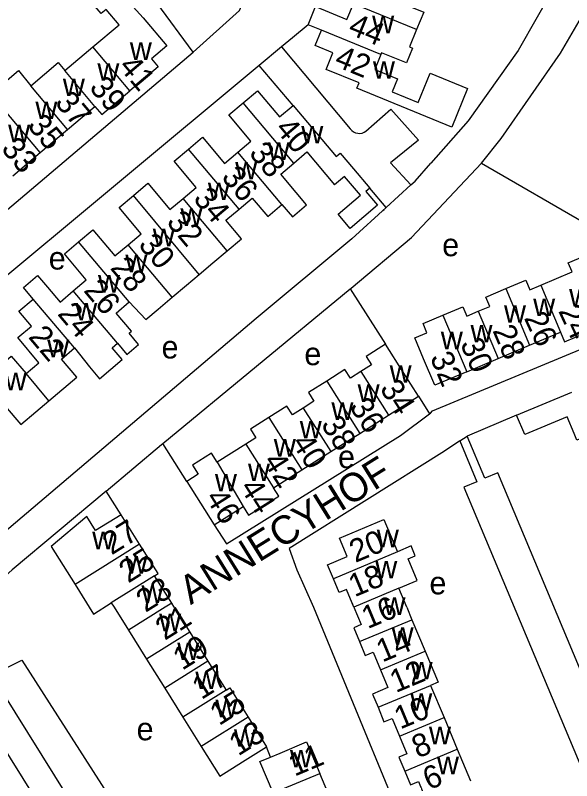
# Model space of a CAD drawing. Extents: x 157768 to 159790, y 387230 to 389604.
# Drawn here: x 158670.7 to 158768.4, y 388469.5 to 388603.9 of the extents above; entities that cross this region are included whole.
import ezdxf

# ---------------------------------------------------------------- set-up
doc = ezdxf.new("R2010")
doc.units = 0
for name, color, linetype in [('BLT_Basislijn', 7, 'Continuous'), ('BLT_Bebouwing', 7, 'Continuous'), ('BLT_Centroide', 7, 'Continuous'), ('BLT_Huisnummer', 7, 'Continuous'), ('BLT_Huisnummer_ tussenligend', 7, 'Continuous'), ('BLT_Onderverdeling_panden', 7, 'Continuous'), ('BLT_Straatnaam', 7, 'Continuous')]:
    doc.layers.add(name, color=color, linetype=linetype)

msp = doc.modelspace()

# ---------------------------------------------------------------- linework, layer by layer
at = {"layer": 'BLT_Basislijn'}
for p, q in [((158722.08, 388602.27), (158719.31, 388599.96)), ((158719.31, 388599.96), (158717.4, 388598.37)), ((158717.4, 388598.37), (158713.49, 388595.12)), ((158717.4, 388598.37), (158729.48, 388583.99)), ((158719.43, 388588.1), (158713.49, 388595.12)), ((158752.5, 388577.95), (158784, 388559.78)), ((158735.78, 388570.16), (158740.12, 388574.13)), ((158735.78, 388570.16), (158732.93, 388573.55)), ((158735.2, 388569.63), (158735.44, 388569.85)), ((158696.57, 388528.74), (158729.47, 388555.91)), ((158729.47, 388555.91), (158735.65, 388546.17)), ((158741.43, 388537.03), (158743.37, 388533.93)), ((158748.73, 388529.24), (158749.99, 388530.03)), ((158700.8, 388522.09), (158696.57, 388528.74)), ((158689.25, 388516.25), (158686.62, 388520.39)), ((158668.08, 388485.63), (158699.32, 388435.61)), ((158664.01, 388482.7), (158692.49, 388437.1)), ((158715.5, 388473.69), (158714.79, 388475.5))]:
    msp.add_line(p, q, dxfattribs=at)
for points in [[(158785.48, 388670.03), (158773.08, 388626.74), (158769.54, 388618.15), (158765.6, 388609.51), (158758.94, 388597.75), (158750.15, 388585.41), (158743.64, 388577.98)], [(158752.5, 388577.95), (158756, 388582.29), (158766.39, 388597.28), (158772.92, 388608.56), (158776.78, 388616.43), (158781.2, 388626.96), (158792.74, 388668.52)], [(158701.88, 388597.45), (158695.54, 388606.12), (158694.27, 388607.18), (158675.14, 388614.51)], [(158701.88, 388597.45), (158710.03, 388604.77), (158712.09, 388609.5)], [(158668.01, 388568.71), (158668.13, 388568.8), (158701.88, 388597.45)], [(158713.49, 388595.12), (158639.49, 388533.57), (158628.41, 388526.13), (158617.84, 388522.12)], [(158732.21, 388583.58), (158736.62, 388587.42), (158741.43, 388581.98), (158736.54, 388578.02), (158740.12, 388574.13)], [(158729.48, 388583.99), (158729.74, 388583.7), (158730.05, 388583.46), (158730.4, 388583.3), (158730.78, 388583.2), (158731.17, 388583.19), (158731.56, 388583.25), (158731.92, 388583.4), (158732.21, 388583.58)], [(158729.47, 388555.91), (158729.62, 388556.03), (158740.23, 388564.89), (158752.5, 388577.95)], [(158740.12, 388574.13), (158740.87, 388574.82), (158743.64, 388577.98)], [(158735.78, 388570.16), (158729.77, 388564.66), (158712.93, 388550.7), (158653.21, 388500), (158644.18, 388491.59)], [(158743.37, 388533.93), (158743.54, 388534.06), (158743.9, 388534.46), (158774.34, 388547.09), (158779.72, 388549.02)], [(158705.61, 388514.47), (158707.74, 388511.15), (158738.27, 388530.17), (158743.37, 388533.93)], [(158758.68, 388533.72), (158749.99, 388530.03)], [(158778.58, 388464.15), (158774.78, 388473.27), (158776.21, 388473.86), (158755.39, 388523.57), (158753.12, 388522.63), (158749.99, 388530.03)], [(158686.62, 388520.39), (158696.36, 388528.57), (158696.57, 388528.74)], [(158748.73, 388529.24), (158746.01, 388527.42), (158718.77, 388510.31), (158720.12, 388506.59), (158723, 388500), (158743.81, 388449.55)], [(158748.73, 388529.24), (158751.69, 388522.02), (158749.43, 388521.09), (158770.23, 388471.39), (158771.83, 388472.05), (158775.66, 388462.85)], [(158686.62, 388520.39), (158670.15, 388506.57), (158662.79, 388500), (158660.35, 388497.62)], [(158666.55, 388488.08), (158671.82, 388490.71), (158696.85, 388451.62), (158698.07, 388450.32), (158699.45, 388450.96), (158700.33, 388450.83), (158708.5, 388431.14)]]:
    msp.add_lwpolyline(points, dxfattribs=at)
at = {"layer": 'BLT_Bebouwing'}
for p, q in [((158722.08, 388602.27), (158723.37, 388605.44)), ((158724.43, 388601.31), (158722.08, 388602.27)), ((158679.36, 388594.21), (158684.31, 388598.38)), ((158679.85, 388583.86), (158684.66, 388587.91)), ((158675.05, 388579.81), (158679.85, 388583.86)), ((158670.24, 388575.76), (158675.05, 388579.81)), ((158762.91, 388556.53), (158768.44, 388558.86)), ((158760.97, 388546), (158766.39, 388548.28)), ((158755.45, 388543.67), (158760.97, 388546)), ((158749.94, 388541.35), (158755.45, 388543.67)), ((158674.26, 388534.3), (158676.58, 388536.25)), ((158736.19, 388533.73), (158741.43, 388537.03)), ((158731.13, 388530.52), (158736.19, 388533.73)), ((158726.05, 388527.32), (158731.13, 388530.52)), ((158711.14, 388528.63), (158706.12, 388525.46)), ((158720.97, 388524.11), (158726.05, 388527.32)), ((158715.99, 388520.96), (158720.97, 388524.11)), ((158700.8, 388522.09), (158705.61, 388514.47)), ((158705.61, 388514.47), (158710.65, 388517.66)), ((158698.13, 388500.71), (158695.13, 388505.52)), ((158739.39, 388500), (158737.99, 388503.32)), ((158687.53, 388500.76), (158688, 388500)), ((158688, 388500), (158690.53, 388495.96)), ((158698.57, 388500), (158698.13, 388500.71)), ((158698.57, 388500), (158701.31, 388495.62)), ((158730.12, 388500), (158729.8, 388500.76)), ((158739.39, 388500), (158740.3, 388497.81)), ((158740.3, 388497.81), (158742.62, 388492.26)), ((158690.53, 388495.96), (158693.72, 388490.87)), ((158701.31, 388495.62), (158704.49, 388490.54)), ((158693.72, 388490.87), (158696.9, 388485.79)), ((158704.49, 388490.54), (158707.68, 388485.45)), ((158696.9, 388485.79), (158700.08, 388480.7)), ((158743.59, 388486.28), (158745.94, 388480.64)), ((158700.08, 388480.7), (158703.32, 388475.53)), ((158711.55, 388480.68), (158714.79, 388475.5)), ((158745.94, 388480.64), (158748.26, 388475.09)), ((158748.26, 388475.09), (158750.58, 388469.54)), ((158726.45, 388465.32), (158724.13, 388470.84))]:
    msp.add_line(p, q, dxfattribs=at)
for points in [[(158739.71, 388609.02), (158738.5, 388606.05), (158742.37, 388604.47), (158741.12, 388601.43)], [(158684.31, 388598.38), (158688.9, 388602.24), (158686.62, 388604.96), (158685.74, 388604.23), (158683.63, 388606.74), (158685.76, 388608.53), (158690.2, 388606.72), (158693.11, 388603.46), (158697.26, 388598.53), (158694.57, 388596.26), (158695.76, 388594.85), (158690.8, 388590.67)], [(158723.37, 388605.44), (158728.9, 388603.18), (158730.04, 388605.95)], [(158734.87, 388597.05), (158733.79, 388594.41), (158737.76, 388592.79), (158736.81, 388590.47), (158741.39, 388588.59), (158743.49, 388593.73), (158750.08, 388591.05), (158747.31, 388584.28), (158730.64, 388591.11), (158731.02, 388592.04), (158725.25, 388594.41), (158726.44, 388597.32), (158723.33, 388598.6), (158724.43, 388601.31)], [(158741.12, 388601.43), (158739.88, 388598.38), (158740.4, 388598.17), (158739.34, 388595.56), (158734.98, 388597.34), (158734.87, 388597.05)], [(158673.37, 388591.55), (158678.18, 388595.6), (158679.36, 388594.21)], [(158668.57, 388587.5), (158666.36, 388590.11), (158671.23, 388594.22), (158673.37, 388591.55)], [(158684.66, 388587.91), (158685.85, 388586.5), (158690.8, 388590.67)], [(158710.68, 388588.52), (158713.18, 388590.65), (158717.04, 388586.08), (158719.43, 388588.1)], [(158709.74, 388579.88), (158712.05, 388581.83), (158708.18, 388586.42), (158710.68, 388588.52)], [(158719.43, 388588.1), (158727.02, 388579.11), (158727.73, 388579.71), (158730.04, 388576.97)], [(158701.07, 388580.41), (158703.55, 388582.51), (158707.42, 388577.92), (158709.74, 388579.88)], [(158700.12, 388571.78), (158702.41, 388573.71), (158698.55, 388578.29), (158701.07, 388580.41)], [(158719.57, 388577.98), (158721.87, 388579.92), (158726.72, 388574.17)], [(158717.49, 388570.69), (158719.32, 388568.53), (158721.82, 388570.64), (158720, 388572.8), (158717.27, 388576.04), (158719.57, 388577.98)], [(158730.04, 388576.97), (158732.93, 388573.55)], [(158732.93, 388573.55), (158732.24, 388572.96), (158734.28, 388570.57), (158729.48, 388566.49), (158727.34, 388569), (158731.29, 388572.35), (158728.44, 388575.62), (158726.72, 388574.17)], [(158691.41, 388572.3), (158693.93, 388574.42), (158697.8, 388569.82), (158700.12, 388571.78)], [(158690.48, 388563.62), (158692.78, 388565.56), (158688.89, 388570.17), (158691.41, 388572.3)], [(158709.96, 388569.87), (158712.26, 388571.81), (158714.99, 388568.58), (158717.49, 388570.69)], [(158707.89, 388562.55), (158710.4, 388564.67), (158707.65, 388567.93), (158709.96, 388569.87)], [(158681.78, 388564.16), (158684.28, 388566.27), (158688.16, 388561.67), (158690.48, 388563.62)], [(158680.84, 388555.52), (158683.14, 388557.46), (158679.28, 388562.05), (158681.78, 388564.16)], [(158702.94, 388558.39), (158705.38, 388560.44), (158707.89, 388562.55)], [(158768.44, 388558.86), (158767.76, 388560.48), (158771.37, 388562), (158772.07, 388560.32), (158776.19, 388562.05), (158778.13, 388560.94), (158776.28, 388556.38), (158777.7, 388553.02), (158772.19, 388550.7)], [(158673.81, 388554.1), (158672.09, 388556.12), (158674.59, 388558.23), (158676.31, 388556.21), (158678.53, 388553.57), (158680.84, 388555.52)], [(158698.23, 388554.43), (158700.74, 388556.54), (158702.94, 388558.39)], [(158756.79, 388555.93), (158760.29, 388557.4), (158761, 388555.72), (158762.91, 388556.53)], [(158751.96, 388551.95), (158753.98, 388552.8), (158753.29, 388554.45), (158756.79, 388555.93)], [(158674.83, 388542.92), (158671.1, 388547.34), (158673.51, 388549.37), (158671.3, 388551.99), (158673.81, 388554.1)], [(158690.69, 388553.6), (158693.6, 388550.52), (158695.73, 388552.31), (158698.23, 388554.43)], [(158688.59, 388546.34), (158690.23, 388544.38), (158692.32, 388546.15), (158690.68, 388548.1), (158691.08, 388548.44), (158688.38, 388551.65), (158690.69, 388553.6)], [(158745.75, 388551.29), (158749.24, 388552.76), (158749.94, 388551.1), (158751.96, 388551.95)], [(158749.94, 388541.35), (158744.3, 388538.97), (158742.36, 388543.58), (158740.8, 388547.29), (158742.95, 388548.2), (158742.26, 388549.82), (158745.75, 388551.29)], [(158766.39, 388548.28), (158767.1, 388546.61), (158772.89, 388549.05), (158772.19, 388550.7)], [(158681.06, 388545.51), (158683.69, 388542.21), (158685.45, 388540.12), (158689.43, 388543.47), (158687.67, 388545.56), (158688.59, 388546.34)], [(158735.65, 388546.17), (158732.29, 388544.04), (158733.23, 388542.55), (158731.36, 388541.37)], [(158741.43, 388537.03), (158738.76, 388541.26), (158735.65, 388546.17)], [(158676.58, 388536.25), (158681.45, 388540.36), (158678.76, 388543.56), (158681.06, 388545.51)], [(158667.64, 388542.15), (158669.96, 388544.1), (158672.57, 388541.01)], [(158672.57, 388541.01), (158674.83, 388542.92)], [(158731.36, 388541.37), (158729.5, 388540.19), (158728.54, 388541.71), (158725.34, 388539.69)], [(158725.34, 388539.69), (158722.14, 388537.67), (158723.09, 388536.15), (158721.21, 388534.97)], [(158758.68, 388533.72), (158768.37, 388537.78)], [(158666.62, 388533.35), (158668.91, 388535.29), (158671.63, 388532.07), (158674.26, 388534.3)], [(158721.21, 388534.97), (158719.34, 388533.78), (158718.37, 388535.32), (158715.16, 388533.3)], [(158771.41, 388530.24), (158769.27, 388529.34), (158768.78, 388530.5), (158767.55, 388533.45), (158760.1, 388530.33), (158758.68, 388533.72)], [(158715.16, 388533.3), (158711.95, 388531.27), (158712.91, 388529.75), (158711.14, 388528.63)], [(158706.12, 388525.46), (158705.13, 388527.03), (158701.81, 388524.93), (158702.8, 388523.36), (158700.8, 388522.09)], [(158710.65, 388517.66), (158711.61, 388516.14), (158716.92, 388519.49), (158715.99, 388520.96)], [(158689.25, 388516.25), (158684.77, 388513.45), (158683.24, 388515.9), (158676.98, 388510.68), (158681.16, 388503.99)], [(158692.49, 388511.08), (158689.25, 388516.25)], [(158726.52, 388505), (158725.5, 388507.43), (158728.96, 388508.89), (158727.6, 388512.11), (158735.37, 388515.38), (158737.75, 388509.73)], [(158695.13, 388505.52), (158695.73, 388505.9), (158692.49, 388511.08)], [(158737.99, 388503.32), (158741.23, 388504.68), (158739.62, 388508.5), (158740.88, 388509.03), (158740.16, 388510.75), (158737.75, 388509.73)], [(158681.16, 388503.99), (158684.39, 388498.81), (158687.53, 388500.76)], [(158730.1, 388500.03), (158728.81, 388503.11), (158727.54, 388502.57), (158726.52, 388505)], [(158730.1, 388500.03), (158731.39, 388496.94), (158730.1, 388496.41), (158731.11, 388493.98)], [(158731.11, 388493.98), (158732.12, 388491.55), (158733.5, 388492.12), (158734.8, 388489)], [(158742.62, 388492.26), (158744.89, 388486.82), (158743.59, 388486.28)], [(158734.8, 388489), (158736.1, 388485.88), (158733.38, 388484.75), (158734.35, 388482.43)], [(158707.68, 388485.45), (158708.31, 388485.85), (158711.55, 388480.68)], [(158734.35, 388482.43), (158735.4, 388479.9), (158736.81, 388480.49), (158738.11, 388477.37)], [(158738.11, 388477.37), (158739.41, 388474.26), (158738.03, 388473.68), (158739.05, 388471.24)], [(158715.5, 388473.69), (158717.2, 388474.41), (158721.81, 388476.35), (158724.13, 388470.84)], [(158703.32, 388475.53), (158706.56, 388470.36), (158710.55, 388472.85), (158714.79, 388475.5)], [(158715.95, 388467.39), (158713.63, 388472.9), (158715.5, 388473.69)], [(158739.05, 388471.24), (158740.06, 388468.81), (158741.44, 388469.38), (158742.74, 388466.27)]]:
    msp.add_lwpolyline(points, dxfattribs=at)
at = {"layer": 'BLT_Onderverdeling_panden'}
for p, q in [((158741.12, 388601.43), (158730.04, 388605.95)), ((158734.87, 388597.05), (158724.43, 388601.31)), ((158690.8, 388590.67), (158684.31, 388598.38)), ((158684.66, 388587.91), (158679.36, 388594.21)), ((158679.85, 388583.86), (158673.37, 388591.55)), ((158675.05, 388579.81), (158668.57, 388587.5)), ((158719.57, 388577.98), (158710.68, 388588.52)), ((158709.96, 388569.87), (158701.07, 388580.41)), ((158717.49, 388570.69), (158709.74, 388579.88)), ((158702.94, 388558.39), (158691.41, 388572.3)), ((158707.89, 388562.55), (158700.12, 388571.78)), ((158690.69, 388553.6), (158681.78, 388564.16)), ((158698.23, 388554.43), (158690.48, 388563.62)), ((158762.91, 388556.53), (158766.39, 388548.28)), ((158688.59, 388546.34), (158680.84, 388555.52)), ((158756.79, 388555.93), (158760.97, 388546)), ((158681.06, 388545.51), (158673.81, 388554.1)), ((158745.75, 388551.29), (158749.94, 388541.35)), ((158751.96, 388551.95), (158755.45, 388543.67)), ((158676.58, 388536.25), (158672.57, 388541.01)), ((158731.36, 388541.37), (158736.19, 388533.73)), ((158725.34, 388539.69), (158731.13, 388530.52)), ((158721.21, 388534.97), (158726.05, 388527.32)), ((158715.16, 388533.3), (158720.97, 388524.11)), ((158711.14, 388528.63), (158715.99, 388520.96)), ((158706.12, 388525.46), (158710.65, 388517.66)), ((158692.49, 388511.08), (158681.16, 388503.99)), ((158737.75, 388509.73), (158726.52, 388505)), ((158695.13, 388505.52), (158687.53, 388500.76)), ((158737.99, 388503.32), (158730.1, 388500.03)), ((158731.11, 388493.98), (158740.3, 388497.81)), ((158701.31, 388495.62), (158693.72, 388490.87)), ((158734.8, 388489), (158742.62, 388492.26)), ((158704.49, 388490.54), (158696.9, 388485.79)), ((158707.68, 388485.45), (158700.08, 388480.7)), ((158734.35, 388482.43), (158743.59, 388486.28)), ((158711.55, 388480.68), (158703.32, 388475.53)), ((158738.11, 388477.37), (158745.94, 388480.64)), ((158739.05, 388471.24), (158748.26, 388475.09)), ((158715.95, 388467.39), (158724.13, 388470.84))]:
    msp.add_line(p, q, dxfattribs=at)
msp.add_lwpolyline([(158698.13, 388500.71), (158696.99, 388500), (158690.53, 388495.96)], dxfattribs=at)

# ---------------------------------------------------------------- texts
at = {"layer": 'BLT_Centroide'}
for s, p in [('w', (158733.32, 388600.75)), ('w', (158690.78, 388596.09)), ('w', (158685.08, 388592.44)), ('w', (158733.46, 388592.78)), ('w', (158679.02, 388589.72)), ('w', (158674.2, 388585.69)), ('w', (158669.41, 388581.62)), ('w', (158720.88, 388581.41)), ('w', (158715, 388578.53)), ('w', (158709.28, 388575.09)), ('w', (158704.47, 388571.48)), ('w', (158699.66, 388566.95)), ('w', (158694.81, 388563.36)), ('e', (158745.62, 388561.62)), ('e', (158676.54, 388559.28)), ('w', (158690, 388558.81)), ('w', (158685.19, 388555.25)), ('w', (158767.91, 388552.78)), ('w', (158761.59, 388551.11)), ('w', (158681.2, 388550.36)), ('w', (158756.47, 388549.94)), ('w', (158745.38, 388545.28)), ('w', (158750.59, 388546.5)), ('w', (158676.28, 388543.89)), ('e', (158696.35, 388543.67)), ('e', (158721.42, 388542.49)), ('w', (158736.39, 388539.42)), ('w', (158668.83, 388538.09)), ('w', (158730.77, 388536.05)), ('w', (158726.17, 388532.89)), ('w', (158720.61, 388529.64)), ('w', (158716.06, 388526.44)), ('e', (158727.33, 388524.41)), ('w', (158711.52, 388522.16)), ('w', (158705.72, 388520.33)), ('w', (158734.14, 388510.53)), ('w', (158684.17, 388510.19)), ('w', (158690.01, 388505.91)), ('w', (158733.87, 388505.06)), ('e', (158743.38, 388502.26)), ('w', (158692.82, 388500.75)), ('w', (158735.31, 388498.66)), ('w', (158695.92, 388495.78)), ('w', (158736.74, 388493.41)), ('w', (158699.1, 388490.72)), ('w', (158740.08, 388487.34)), ('w', (158702.28, 388485.62)), ('w', (158740.02, 388481.84)), ('w', (158705.82, 388480.69)), ('e', (158691.97, 388476.64)), ('w', (158709.05, 388475.5)), ('w', (158743.3, 388475.94)), ('w', (158718.88, 388471.88)), ('w', (158744.7, 388470.69))]:
    msp.add_text(s, height=4, dxfattribs=at).set_placement(p)
at = {"layer": 'BLT_Huisnummer'}
for s, rotation, p in [('42', 337.7263, (158726.5, 388595.09)), ('41', 310.1128, (158688.66, 388594.85)), ('35', 310.1199, (158672.65, 388584.49)), ('40', 310.1469, (158716.13, 388583.9)), ('34', 310.1469, (158701.76, 388571.64)), ('30', 310.1469, (158692.12, 388563.56)), ('26', 310.1469, (158682.53, 388555.55)), ('26', 294.6958, (158759.92, 388550.79)), ('22', 310.1469, (158672.83, 388547.39)), ('32', 292.8564, (158743.42, 388543.88)), ('34', 302.2827, (158734.56, 388538.41)), ('38', 302.2827, (158724.23, 388532.09)), ('42', 302.2827, (158714.08, 388525.65)), ('46', 302.2805, (158703.94, 388519.24)), ('27', 32.037, (158687.58, 388509.08)), ('20', 22.6495, (158730.36, 388507.76)), ('21', 32.037, (158696.91, 388494.09)), ('14', 22.6495, (158735.1, 388490.28)), ('17', 32.037, (158703.34, 388483.68)), ('10', 22.6495, (158738.25, 388478.52)), ('13', 32.037, (158709.81, 388473.79)), ('11', 22.825, (158719.69, 388470.24)), ('6', 22.6495, (158743.28, 388467.84))]:
    msp.add_text(s, height=4, rotation=rotation, dxfattribs=at).set_placement(p)
at = {"layer": 'BLT_Huisnummer_ tussenligend'}
for s, rotation, p in [('44', 337.7263, (158728.9, 388600.73)), ('39', 310.1199, (158683.51, 388591.13)), ('37', 310.1199, (158677.47, 388588.52)), ('33', 310.1163, (158668.04, 388580.42)), ('38', 310.1469, (158711.55, 388579.63)), ('36', 310.1469, (158706.71, 388575.41)), ('32', 310.1469, (158697.06, 388567.54)), ('28', 310.1469, (158687.2, 388559.49)), ('24', 310.1469, (158677.94, 388551.45)), ('24', 294.6958, (158765.95, 388552.03)), ('28', 292.8519, (158754.41, 388548.59)), ('30', 292.8519, (158748.73, 388546.29)), ('36', 302.2827, (158729.24, 388535.21)), ('40', 302.2827, (158719.08, 388528.9)), ('44', 302.2827, (158709.99, 388521.05)), ('25', 32.037, (158690.5, 388504.14)), ('18', 22.6495, (158730.23, 388501.73)), ('23', 32.037, (158693.52, 388498.99)), ('16', 22.6495, (158732.52, 388496.14)), ('19', 32.037, (158699.97, 388488.83)), ('12', 22.6495, (158737.47, 388484.92)), ('15', 32.037, (158706.44, 388479.12)), ('8', 22.6495, (158741.33, 388473.43))]:
    msp.add_text(s, height=4, rotation=rotation, dxfattribs=at).set_placement(p)
at = {"layer": 'BLT_Straatnaam'}
for s, height, rotation, p in [('ANNECYHOF', 5, 31.9095, (158701.45, 388500.34)), ('LORRAINELAAN', 4.9999, 22.2595, (158757.4, 388448.1))]:
    msp.add_text(s, height=height, rotation=rotation, dxfattribs=at).set_placement(p)

doc.saveas('drawing.dxf')
